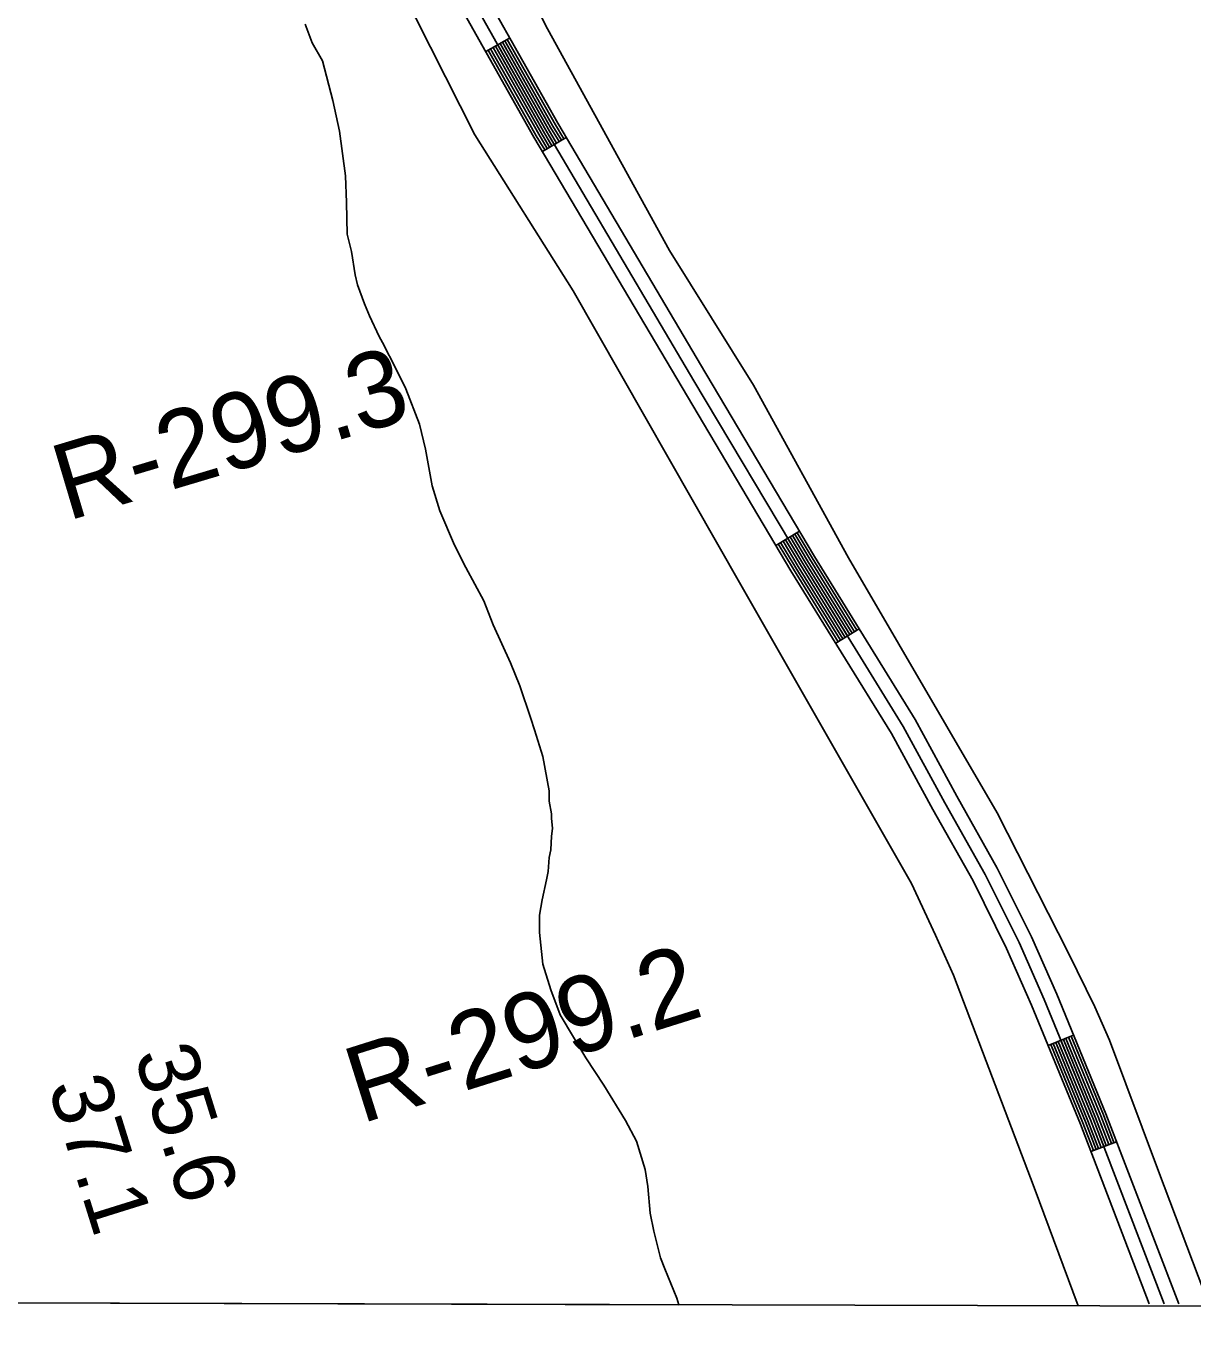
# Model space of a CAD drawing. Extents: x 3161665 to 3199565, y 885729 to 911164.
# Drawn here: x 3181912 to 3183187, y 891109 to 892545 of the extents above; entities that cross this region are included whole.
import ezdxf

# ---------------------------------------------------------------- set-up
doc = ezdxf.new("R2010")
doc.units = 0
for name, color, linetype in [('V-GRID-FRAM', 7, 'Continuous'), ('V-LEVE-TOET', 7, 'Continuous'), ('V-RIVR-RANG', 7, 'Continuous'), ('V-RIVR-RANG-IDEN', 7, 'Continuous'), ('V-ROAD-CNTR', 7, 'Continuous'), ('V-SITE-VEGE', 7, 'Continuous')]:
    doc.layers.add(name, color=color, linetype=linetype)

msp = doc.modelspace()

# ---------------------------------------------------------------- linework, layer by layer
at = {"layer": 'V-GRID-FRAM'}
msp.add_lwpolyline([(3165935.6, 909383.8), (3197271.3, 909297.2), (3197229, 891108.8), (3165877.4, 891195.5), (3165935.6, 909383.8)], dxfattribs=at)
at = {"layer": 'V-LEVE-TOET'}
for points in [[(3182509.8, 892256), (3182402.3, 892426.4), (3182257.4, 892713.2), (3182166.2, 892870.1), (3182107.1, 892961.5), (3182048.4, 893082.6), (3181972.5, 893290.5), (3181938.7, 893401.7), (3181937.8, 893409.1), (3181938, 893420.7), (3181939.2, 893433), (3181949.8, 893497), (3181985.3, 893624.5), (3181996.2, 893671.2), (3182000.1, 893685.2), (3182003.4, 893702.3), (3182005.7, 893719.7), (3182007.2, 893736.1), (3182007.2, 893754.8), (3181989.4, 893928)], [(3182145.5, 893860.9), (3182154.2, 893675.9), (3182152.2, 893656.9), (3182150.3, 893647.6), (3182135.6, 893544.2), (3182116, 893457.2), (3182109.1, 893421.8), (3182109.1, 893415.3), (3182109.8, 893404.9), (3182111.3, 893393.9), (3182116, 893377.9), (3182119.6, 893363.7), (3182167.2, 893212.8), (3182250.7, 893020.7), (3182368.4, 892788.7), (3182431.6, 892642), (3182481.8, 892542.2), (3182615.1, 892300.3)], [(3182615.1, 892300.3), (3182707, 892153), (3182810.7, 891964.6), (3182973.1, 891686.2), (3183050.9, 891533.1), (3183079.7, 891474.3), (3183095.8, 891437.9), (3183149.1, 891294.9), (3183204.9, 891147.6)], [(3183061.4, 891148), (3183013.4, 891277.1), (3182925.4, 891509.1), (3182905.5, 891552.8), (3182879.5, 891609.1), (3182693, 891935), (3182509.8, 892256)]]:
    msp.add_lwpolyline(points, dxfattribs=at)
at = {"layer": 'V-ROAD-CNTR'}
for p, q in [((3182440.5, 892532), (3182414.4, 892517.3)), ((3182502.1, 892423.6), (3182476.3, 892408.3)), ((3182757.1, 891993.6), (3182731.4, 891978.2)), ((3182822.3, 891887.2), (3182796.7, 891871.4)), ((3183056.5, 891443.5), (3183028.7, 891432.1)), ((3183103.4, 891327.2), (3183075.4, 891316.5))]:
    msp.add_line(p, q, dxfattribs=at)
for points in [[(3182076, 893799.8), (3182076.4, 893721.6), (3182064.4, 893674.4), (3182051.5, 893607.6), (3182032, 893539.6), (3182012.5, 893455.7), (3182019.3, 893385), (3182044.4, 893305.2), (3182061.9, 893254.1), (3182212, 892900.8), (3182251.1, 892812.9), (3182313.8, 892695.7), (3182467, 892424), (3182628.9, 892150.4), (3182747.8, 891950.6), (3182857.5, 891773), (3182902.8, 891689.9), (3182946.7, 891611.8), (3182983.3, 891538.2), (3183010.5, 891476.4), (3183063.9, 891346.5), (3183139.2, 891150.3)], [(3182091, 893800.5), (3182091.4, 893719.7), (3182079, 893671.1), (3182066.1, 893604.1), (3182046.6, 893535.8), (3182027.7, 893454.7), (3182034.1, 893388), (3182058.7, 893309.9), (3182075.9, 893259.4), (3182225.8, 892906.8), (3182264.6, 892819.5), (3182326.9, 892702.9), (3182480, 892431.5), (3182641.8, 892158), (3182760.7, 891958.3), (3182870.5, 891780.5), (3182915.9, 891697.2), (3182959.9, 891618.8), (3182996.9, 891544.6), (3183024.3, 891482.3), (3183077.8, 891352), (3183155.3, 891150.2)], [(3182106, 893801.2), (3182106.4, 893717.9), (3182093.7, 893667.9), (3182080.7, 893600.6), (3182061.1, 893532), (3182042.9, 893453.7), (3182048.9, 893391), (3182072.9, 893314.5), (3182089.9, 893264.8), (3182239.5, 892912.8), (3182278.1, 892826.1), (3182340.1, 892710.2), (3182493, 892439), (3182654.7, 892165.7), (3182773.5, 891966.1), (3182883.5, 891788), (3182929, 891704.4), (3182973.2, 891625.8), (3183010.5, 891550.9), (3183038.1, 891488.1), (3183091.8, 891357.6), (3183171.4, 891150.2)], [(3182437.9, 892530.5), (3182490.4, 892437.5), (3182499.5, 892422.1)], [(3182417, 892518.8), (3182469.6, 892425.5), (3182478.9, 892409.9)], [(3182419.6, 892520.2), (3182472.2, 892427), (3182481.5, 892411.4)], [(3182422.3, 892521.7), (3182474.8, 892428.5), (3182484, 892412.9)], [(3182424.9, 892523.2), (3182477.4, 892430), (3182486.6, 892414.4)], [(3182427.5, 892524.6), (3182480, 892431.5), (3182489.2, 892416)], [(3182430.1, 892526.1), (3182482.6, 892433), (3182491.8, 892417.5)], [(3182432.7, 892527.6), (3182485.2, 892434.5), (3182494.4, 892419)], [(3182435.3, 892529.1), (3182487.8, 892436), (3182497, 892420.5)], [(3182741.7, 891984.4), (3182758.1, 891956.8), (3182807, 891877.7)], [(3182744.3, 891985.9), (3182760.7, 891958.3), (3182809.5, 891879.3)], [(3182746.8, 891987.4), (3182763.2, 891959.9), (3182812.1, 891880.9)], [(3182749.4, 891989), (3182765.8, 891961.4), (3182814.6, 891882.4)], [(3182752, 891990.5), (3182768.4, 891963), (3182817.2, 891884)], [(3182754.6, 891992), (3182770.9, 891964.6), (3182819.7, 891885.6)], [(3182733.9, 891979.8), (3182750.4, 891952.1), (3182799.3, 891873)], [(3182736.5, 891981.3), (3182753, 891953.7), (3182801.8, 891874.6)], [(3182739.1, 891982.8), (3182755.5, 891955.2), (3182804.4, 891876.1)], [(3183045.4, 891438.9), (3183080.6, 891353.1), (3183092.2, 891322.9)], [(3183048.1, 891440), (3183083.4, 891354.2), (3183095, 891324)], [(3183050.9, 891441.2), (3183086.2, 891355.3), (3183097.8, 891325.1)], [(3183053.7, 891442.3), (3183089, 891356.5), (3183100.6, 891326.2)], [(3183031.5, 891433.2), (3183066.7, 891347.6), (3183078.2, 891317.6)], [(3183034.3, 891434.3), (3183069.5, 891348.7), (3183081, 891318.6)], [(3183037, 891435.5), (3183072.2, 891349.8), (3183083.8, 891319.7)], [(3183039.8, 891436.6), (3183075, 891350.9), (3183086.6, 891320.8)], [(3183042.6, 891437.8), (3183077.8, 891352), (3183089.4, 891321.9)]]:
    msp.add_lwpolyline(points, dxfattribs=at)
at = {"layer": 'V-SITE-VEGE'}
for p, q in [((3182224.7, 892526.8), (3182217.2, 892547.4)), ((3182235.9, 892507.1), (3182224.7, 892526.8)), ((3182247.2, 892464), (3182235.9, 892507.1)), ((3182254.7, 892430.3), (3182247.2, 892464)), ((3182261.3, 892381.5), (3182254.7, 892430.3)), ((3182262.2, 892352.5), (3182261.3, 892381.5)), ((3182263.1, 892317.8), (3182262.2, 892352.5)), ((3182267.8, 892299), (3182263.1, 892317.8)), ((3182271.6, 892273.7), (3182267.8, 892299)), ((3182274.4, 892262.5), (3182271.6, 892273.7)), ((3182281.9, 892241.9), (3182274.4, 892262.5)), ((3182287.5, 892228.7), (3182281.9, 892241.9)), ((3182297.8, 892206.2), (3182287.5, 892228.7)), ((3182301.6, 892199.7), (3182297.8, 892206.2)), ((3182316.6, 892170.6), (3182301.6, 892199.7)), ((3182326.9, 892149.1), (3182316.6, 892170.6)), ((3182341.9, 892110.6), (3182326.9, 892149.1)), ((3182348.5, 892083.4), (3182341.9, 892110.6)), ((3182356, 892043.1), (3182348.5, 892083.4)), ((3182364.4, 892016), (3182356, 892043.1)), ((3182380.3, 891978.5), (3182364.4, 892016)), ((3182392.5, 891954.1), (3182380.3, 891978.5)), ((3182412.2, 891917.5), (3182392.5, 891954.1)), ((3182422.5, 891891.3), (3182412.2, 891917.5)), ((3182441.3, 891850), (3182422.5, 891891.3)), ((3182451.6, 891824.7), (3182441.3, 891850)), ((3182463.8, 891789.1), (3182451.6, 891824.7)), ((3182467.5, 891776.9), (3182463.8, 891789.1)), ((3182476.9, 891747.9), (3182467.5, 891776.9)), ((3182483.5, 891710.4), (3182476.9, 891747.9)), ((3182483.5, 891699.1), (3182483.5, 891710.4)), ((3182486.3, 891685.1), (3182483.5, 891699.1)), ((3182486.3, 891680.4), (3182486.3, 891685.1)), ((3182487.2, 891669.1), (3182486.3, 891680.4)), ((3182486.3, 891660.7), (3182487.2, 891669.1)), ((3182485.3, 891645.7), (3182486.3, 891660.7)), ((3182483.5, 891637.3), (3182485.3, 891645.7)), ((3182482.5, 891622.3), (3182483.5, 891637.3)), ((3182476, 891591.3), (3182480.7, 891612.9)), ((3182480.7, 891612.9), (3182482.5, 891622.3)), ((3182473.2, 891574.5), (3182476, 891591.3)), ((3182473.2, 891555.7), (3182473.2, 891574.5)), ((3182476.9, 891521), (3182473.2, 891555.7)), ((3182485.4, 891492.9), (3182476.9, 891521)), ((3182495.7, 891465.7), (3182485.4, 891492.9)), ((3182523.8, 891418.9), (3182495.7, 891465.7)), ((3182543.5, 891388.9), (3182523.8, 891418.9)), ((3182566.9, 891350.4), (3182543.5, 891388.9)), ((3182579.1, 891327.9), (3182566.9, 891350.4)), ((3182588.5, 891297), (3182579.1, 891327.9)), ((3182591.3, 891278.3), (3182588.5, 891297)), ((3182594.1, 891249.2), (3182591.3, 891278.3)), ((3182597.9, 891229.5), (3182594.1, 891249.2)), ((3182605.4, 891200.5), (3182597.9, 891229.5)), ((3182610, 891188.3), (3182605.4, 891200.5)), ((3182623.2, 891156.4), (3182610, 891188.3)), ((3181786.4, 891151.5), (3182625.4, 891149.2)), ((3182625.4, 891149.2), (3182623.2, 891156.4))]:
    msp.add_line(p, q, dxfattribs=at)

# ---------------------------------------------------------------- texts
at = {"layer": 'V-RIVR-RANG'}
for s, p in [('35.6', (3182029.9, 891422)), ('37.1', (3181935.8, 891387.9))]:
    msp.add_text(s, height=67, rotation=287.3583, dxfattribs=at).set_placement(p)
at = {"layer": 'V-RIVR-RANG-IDEN'}
for s, rotation, p in [('R-299.3', 16.6011, (3181957.4, 892004.7)), ('R-299.2', 17.4965, (3182278.2, 891346.6))]:
    msp.add_text(s, height=83, rotation=rotation, dxfattribs=at).set_placement(p)

doc.saveas('drawing.dxf')
